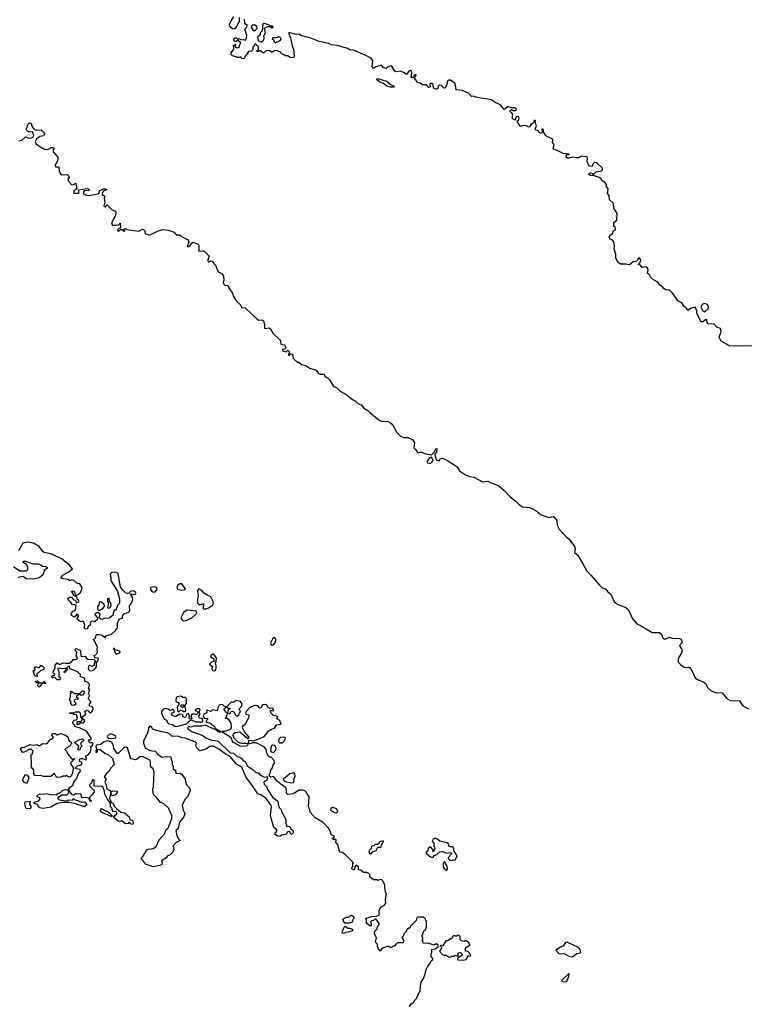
# Model space of a CAD drawing. Extents: x 2029662 to 2246637, y 225654 to 401419.
# Tile 316 of 349: x 2207832 to 2215808, y 274200 to 285038. Entities that reach past the tile are written whole.
import ezdxf

# ---------------------------------------------------------------- set-up
doc = ezdxf.new("R2010")
doc.units = 0

msp = doc.modelspace()

# ---------------------------------------------------------------- linework, layer by layer
at = {"layer": '0CON20XD'}
for points in [[(2210247, 285063), (2210248, 285022), (2210222, 284968), (2210200, 284940), (2210185, 284933), (2210175, 284936), (2210146, 284965), (2210141, 284985), (2210147, 285003), (2210189, 285075)], [(2215895, 281447), (2215724, 281446), (2215645, 281450), (2215555, 281500), (2215533, 281545), (2215554, 281605), (2215548, 281638), (2215505, 281653), (2215476, 281686), (2215411, 281691), (2215401, 281705), (2215395, 281737), (2215380, 281735), (2215355, 281711), (2215334, 281714), (2215287, 281805), (2215287, 281835), (2215268, 281875), (2215215, 281861), (2215195, 281842), (2215185, 281842), (2215168, 281868), (2215145, 281882), (2215120, 281920), (2215075, 281944), (2215023, 282023), (2214994, 282054), (2214982, 282062), (2214945, 282066), (2214925, 282076), (2214907, 282097), (2214879, 282115), (2214858, 282148), (2214807, 282175), (2214775, 282203), (2214763, 282233), (2214743, 282245), (2214749, 282285), (2214743, 282305), (2214725, 282319), (2214685, 282310), (2214665, 282337), (2214640, 282345), (2214661, 282365), (2214669, 282395), (2214655, 282413), (2214645, 282413), (2214636, 282404), (2214625, 282380), (2214585, 282373), (2214545, 282340), (2214505, 282348), (2214447, 282347), (2214420, 282365), (2214393, 282415), (2214393, 282455), (2214377, 282515), (2214380, 282545), (2214372, 282595), (2214354, 282614), (2214333, 282623), (2214322, 282645), (2214328, 282662), (2214356, 282684), (2214367, 282713), (2214392, 282728), (2214388, 282755), (2214372, 282765), (2214372, 282805), (2214405, 282830), (2214409, 282905), (2214374, 282965), (2214367, 283015), (2214326, 283056), (2214322, 283102), (2214303, 283125), (2214308, 283178), (2214288, 283205), (2214290, 283225), (2214273, 283245), (2214243, 283263), (2214229, 283289), (2214211, 283301), (2214155, 283320), (2214115, 283322), (2214097, 283335), (2214100, 283350), (2214115, 283351), (2214132, 283345), (2214145, 283330), (2214178, 283362), (2214237, 283373), (2214248, 283385), (2214249, 283405), (2214185, 283463), (2214168, 283468), (2214154, 283466), (2214144, 283456), (2214135, 283422), (2214106, 283426), (2214096, 283436), (2214080, 283475), (2214082, 283515), (2214075, 283528), (2214016, 283536), (2213985, 283518), (2213955, 283516), (2213915, 283525), (2213875, 283513), (2213862, 283515), (2213843, 283525), (2213846, 283535), (2213860, 283550), (2213880, 283555), (2213880, 283560), (2213815, 283564), (2213750, 283600), (2213707, 283615), (2213704, 283626), (2213717, 283665), (2213698, 283688), (2213701, 283715), (2213695, 283728), (2213635, 283752), (2213625, 283762), (2213598, 283805), (2213598, 283825), (2213590, 283835), (2213580, 283835), (2213582, 283805), (2213575, 283784), (2213550, 283795), (2213543, 283813), (2213510, 283825), (2213506, 283835), (2213522, 283875), (2213510, 283895), (2213510, 283925), (2213505, 283930), (2213495, 283930), (2213488, 283902), (2213460, 283880), (2213445, 283859), (2213435, 283856), (2213409, 283869), (2213375, 283874), (2213345, 283864), (2213310, 283915), (2213310, 283925), (2213327, 283935), (2213331, 283955), (2213328, 283968), (2213305, 283977), (2213294, 283966), (2213287, 283933), (2213265, 283942), (2213254, 283955), (2213262, 283995), (2213247, 284017), (2213230, 284025), (2213230, 284035), (2213245, 284050), (2213265, 284038), (2213285, 284038), (2213300, 284045), (2213300, 284055), (2213285, 284067), (2213245, 284068), (2213205, 284080), (2213165, 284050), (2213125, 284103), (2213066, 284126), (2213025, 284156), (2212891, 284179), (2212854, 284184), (2212825, 284197), (2212805, 284193), (2212775, 284227), (2212705, 284260), (2212636, 284266), (2212626, 284335), (2212575, 284373), (2212556, 284374), (2212543, 284367), (2212534, 284326), (2212515, 284283), (2212505, 284283), (2212475, 284314), (2212452, 284318), (2212438, 284312), (2212435, 284282), (2212425, 284272), (2212417, 284273), (2212388, 284285), (2212382, 284325), (2212370, 284335), (2212352, 284335), (2212347, 284325), (2212350, 284295), (2212335, 284292), (2212310, 284320), (2212265, 284321), (2212240, 284340), (2212215, 284348), (2212178, 284395), (2212180, 284405), (2212192, 284415), (2212195, 284430), (2212185, 284432), (2212170, 284425), (2212168, 284402), (2212143, 284403), (2212150, 284455), (2212145, 284470), (2212135, 284478), (2212115, 284470), (2212095, 284440), (2212085, 284440), (2212058, 284458), (2212025, 284470), (2211985, 284464), (2211962, 284472), (2211927, 284527), (2211915, 284532), (2211883, 284517), (2211865, 284500), (2211837, 284507), (2211815, 284538), (2211755, 284520), (2211735, 284504), (2211725, 284503), (2211713, 284525), (2211718, 284585), (2211702, 284615), (2211644, 284644), (2211505, 284703), (2211465, 284708), (2211445, 284720), (2211325, 284754), (2211265, 284762), (2211233, 284775), (2211129, 284799), (2211035, 284835), (2210935, 284859), (2210905, 284878), (2210875, 284877), (2210805, 284894), (2210795, 284892), (2210791, 284885), (2210811, 284855), (2210832, 284752), (2210847, 284715), (2210853, 284635), (2210845, 284620), (2210805, 284621), (2210785, 284640), (2210755, 284640), (2210748, 284648), (2210710, 284665), (2210705, 284680), (2210655, 284698), (2210633, 284697), (2210615, 284680), (2210602, 284682), (2210587, 284697), (2210555, 284698), (2210535, 284690), (2210515, 284670), (2210475, 284698), (2210465, 284690), (2210445, 284690), (2210440, 284695), (2210462, 284708), (2210462, 284735), (2210457, 284747), (2210440, 284755), (2210435, 284770), (2210425, 284770), (2210412, 284758), (2210410, 284745), (2210400, 284735), (2210400, 284705), (2210385, 284692), (2210352, 284688), (2210325, 284648), (2210310, 284635), (2210307, 284613), (2210278, 284608), (2210265, 284630), (2210245, 284622), (2210225, 284622), (2210215, 284630), (2210175, 284640), (2210160, 284655), (2210160, 284675), (2210190, 284715), (2210190, 284745), (2210180, 284755), (2210200, 284760), (2210205, 284770), (2210210, 284765), (2210200, 284760), (2210202, 284742), (2210215, 284730), (2210237, 284733), (2210250, 284745), (2210250, 284755), (2210268, 284785), (2210235, 284810), (2210225, 284810), (2210215, 284800), (2210195, 284800), (2210188, 284825), (2210195, 284838), (2210215, 284840), (2210235, 284820), (2210245, 284830), (2210275, 284817), (2210295, 284820), (2210318, 284812), (2210330, 284835), (2210333, 284863), (2210310, 284935), (2210328, 284952), (2210332, 284968), (2210340, 284975), (2210318, 284988), (2210309, 284999), (2210305, 285046)], [(2210425, 284920), (2210447, 284943), (2210443, 284965), (2210415, 284981), (2210392, 284978), (2210382, 284968), (2210380, 284955), (2210401, 284921), (2210425, 284920)], [(2210495, 284790), (2210518, 284815), (2210522, 284835), (2210518, 284862), (2210539, 284895), (2210527, 284945), (2210565, 284964), (2210593, 284963), (2210605, 284950), (2210615, 284950), (2210622, 284955), (2210616, 284966), (2210588, 284968), (2210578, 284978), (2210525, 284996), (2210508, 284992), (2210500, 284915), (2210480, 284895), (2210478, 284872), (2210450, 284845), (2210460, 284805), (2210495, 284790)], [(2210645, 284782), (2210700, 284810), (2210710, 284825), (2210705, 284840), (2210685, 284848), (2210655, 284838), (2210615, 284840), (2210610, 284825), (2210625, 284820), (2210633, 284793), (2210645, 284782)], [(2211915, 284294), (2211875, 284308), (2211831, 284341), (2211795, 284351), (2211763, 284375), (2211760, 284385), (2211775, 284391), (2211870, 284360), (2211920, 284320), (2211955, 284307), (2211945, 284294), (2211915, 284294)], [(2207824, 283706), (2207856, 283714), (2207895, 283750), (2207925, 283738), (2207946, 283736), (2207970, 283740), (2207982, 283748), (2207989, 283765), (2207976, 283796), (2207965, 283803), (2207932, 283802), (2207900, 283835), (2207910, 283845), (2207927, 283893), (2207945, 283902), (2207958, 283898), (2207968, 283858), (2207987, 283837), (2208015, 283822), (2208067, 283827), (2208108, 283785), (2208095, 283760), (2208055, 283752), (2208017, 283723), (2208002, 283695), (2208010, 283675), (2208035, 283652), (2208105, 283612), (2208135, 283610), (2208165, 283620), (2208175, 283630), (2208205, 283630), (2208210, 283615), (2208200, 283605), (2208202, 283585), (2208252, 283525), (2208253, 283495), (2208242, 283468), (2208222, 283445), (2208223, 283423), (2208228, 283418), (2208255, 283420), (2208263, 283415), (2208267, 283367), (2208281, 283341), (2208295, 283332), (2208353, 283333), (2208365, 283328), (2208378, 283305), (2208367, 283285), (2208367, 283265), (2208405, 283220), (2208427, 283223), (2208445, 283240), (2208450, 283235), (2208460, 283175), (2208427, 283155), (2208423, 283135), (2208435, 283128), (2208475, 283130), (2208487, 283135), (2208480, 283165), (2208575, 283182), (2208592, 283175), (2208597, 283165), (2208592, 283155), (2208545, 283158), (2208536, 283144), (2208536, 283125), (2208555, 283110), (2208585, 283104), (2208615, 283108), (2208695, 283123), (2208705, 283132), (2208715, 283158), (2208755, 283176), (2208775, 283176), (2208790, 283165), (2208750, 283150), (2208738, 283125), (2208740, 283115), (2208770, 283095), (2208762, 283075), (2208768, 283025), (2208758, 282988), (2208762, 282982), (2208775, 282980), (2208795, 283000), (2208810, 282985), (2208815, 282970), (2208825, 282970), (2208850, 282945), (2208880, 282935), (2208890, 282925), (2208892, 282905), (2208882, 282875), (2208868, 282855), (2208843, 282795), (2208855, 282778), (2208895, 282778), (2208918, 282782), (2208938, 282798), (2208940, 282745), (2208925, 282740), (2208910, 282725), (2208913, 282713), (2208925, 282710), (2208942, 282728), (2208965, 282730), (2208970, 282715), (2208985, 282710), (2208990, 282715), (2208980, 282725), (2208985, 282740), (2208995, 282740), (2209008, 282728), (2209145, 282712), (2209185, 282732), (2209195, 282730), (2209208, 282715), (2209212, 282705), (2209210, 282685), (2209255, 282672), (2209277, 282673), (2209348, 282712), (2209405, 282730), (2209465, 282723), (2209525, 282703), (2209548, 282685), (2209555, 282670), (2209595, 282670), (2209612, 282652), (2209686, 282616), (2209694, 282595), (2209675, 282540), (2209695, 282540), (2209709, 282551), (2209725, 282578), (2209742, 282588), (2209796, 282566), (2209803, 282553), (2209805, 282490), (2209853, 282493), (2209873, 282483), (2209916, 282436), (2209903, 282393), (2209905, 282370), (2209935, 282383), (2209952, 282382), (2209968, 282355), (2209987, 282337), (2210015, 282263), (2210056, 282246), (2210074, 282214), (2210080, 282175), (2210072, 282145), (2210079, 282129), (2210094, 282114), (2210115, 282118), (2210123, 282113), (2210133, 282085), (2210175, 282028), (2210185, 281992), (2210220, 281940), (2210266, 281896), (2210275, 281870), (2210315, 281868), (2210445, 281743), (2210465, 281732), (2210500, 281735), (2210515, 281722), (2210528, 281685), (2210525, 281643), (2210535, 281639), (2210575, 281646), (2210594, 281634), (2210622, 281585), (2210697, 281515), (2210703, 281505), (2210708, 281468), (2210745, 281460), (2210755, 281450), (2210761, 281435), (2210757, 281423), (2210747, 281413), (2210722, 281408), (2210728, 281395), (2210765, 281382), (2210785, 281400), (2210800, 281385), (2210800, 281365), (2210792, 281358), (2210790, 281345), (2210797, 281343), (2210815, 281360), (2210830, 281355), (2210840, 281345), (2210842, 281312), (2210885, 281270), (2210905, 281268), (2210934, 281244), (2210985, 281227), (2211024, 281204), (2211095, 281182), (2211122, 281145), (2211140, 281135), (2211185, 281138), (2211190, 281115), (2211205, 281102), (2211222, 281095), (2211245, 281072), (2211285, 281000), (2211321, 280991), (2211361, 280951), (2211425, 280914), (2211495, 280856), (2211524, 280844), (2211559, 280809), (2211589, 280799), (2211622, 280762), (2211665, 280736), (2211685, 280714), (2211785, 280633), (2211815, 280620), (2211885, 280617), (2211915, 280602), (2211935, 280582), (2211984, 280494), (2212024, 280454), (2212061, 280441), (2212105, 280440), (2212155, 280418), (2212179, 280379), (2212172, 280325), (2212192, 280305), (2212210, 280275), (2212225, 280270), (2212233, 280277), (2212255, 280278), (2212298, 280258), (2212365, 280250), (2212398, 280282), (2212412, 280315), (2212425, 280318), (2212420, 280275), (2212400, 280255), (2212415, 280192), (2212448, 280182), (2212465, 280210), (2212485, 280212), (2212535, 280189), (2212605, 280144), (2212646, 280116), (2212675, 280073), (2212738, 280028), (2212785, 280009), (2212832, 280002), (2212925, 279950), (2212985, 279960), (2213006, 279946), (2213105, 279908), (2213166, 279856), (2213230, 279785), (2213295, 279739), (2213330, 279700), (2213366, 279676), (2213445, 279667), (2213485, 279651), (2213515, 279636), (2213565, 279590), (2213655, 279559), (2213705, 279568), (2213715, 279562), (2213746, 279525), (2213748, 279475), (2213771, 279431), (2213851, 279341), (2213875, 279323), (2213939, 279239), (2213946, 279215), (2213939, 279175), (2213975, 279144), (2214026, 279055), (2214070, 278975), (2214120, 278925), (2214213, 278813), (2214239, 278789), (2214285, 278769), (2214303, 278743), (2214338, 278715), (2214375, 278630), (2214420, 278600), (2214505, 278569), (2214535, 278542), (2214576, 278445), (2214625, 278387), (2214665, 278371), (2214794, 278294), (2214875, 278293), (2214898, 278275), (2214910, 278235), (2214925, 278223), (2214945, 278223), (2214985, 278240), (2215015, 278229), (2215095, 278228), (2215115, 278220), (2215126, 278184), (2215101, 278159), (2215096, 278145), (2215121, 278105), (2215122, 278085), (2215115, 278063), (2215083, 278015), (2215079, 277995), (2215082, 277965), (2215108, 277938), (2215145, 277910), (2215165, 277906), (2215195, 277911), (2215205, 277906), (2215230, 277875), (2215269, 277795), (2215295, 277775), (2215365, 277744), (2215381, 277731), (2215407, 277685), (2215445, 277649), (2215505, 277627), (2215545, 277632), (2215565, 277627), (2215616, 277566), (2215655, 277543), (2215755, 277540), (2215794, 277485), (2215855, 277453)], [(2215375, 281824), (2215409, 281855), (2215416, 281875), (2215402, 281905), (2215366, 281916), (2215346, 281904), (2215330, 281875), (2215353, 281833), (2215375, 281824)], [(2212355, 280154), (2212383, 280185), (2212365, 280222), (2212344, 280216), (2212314, 280175), (2212321, 280161), (2212355, 280154)], [(2208455, 276792), (2208440, 276795), (2208468, 276825), (2208485, 276833), (2208505, 276832), (2208517, 276843), (2208515, 276860), (2208490, 276875), (2208492, 276898), (2208504, 276906), (2208525, 276907), (2208565, 276890), (2208568, 276905), (2208558, 276932), (2208585, 276947), (2208611, 276979), (2208620, 277015), (2208612, 277038), (2208625, 277040), (2208640, 277065), (2208635, 277077), (2208607, 277077), (2208598, 277085), (2208590, 277110), (2208615, 277113), (2208622, 277125), (2208567, 277207), (2208492, 277242), (2208444, 277254), (2208440, 277275), (2208422, 277282), (2208418, 277305), (2208422, 277318), (2208433, 277327), (2208458, 277332), (2208470, 277345), (2208458, 277388), (2208425, 277390), (2208415, 277400), (2208385, 277400), (2208382, 277408), (2208435, 277410), (2208445, 277420), (2208485, 277420), (2208497, 277407), (2208500, 277365), (2208508, 277358), (2208512, 277342), (2208525, 277340), (2208530, 277345), (2208522, 277352), (2208520, 277365), (2208560, 277395), (2208550, 277425), (2208568, 277438), (2208585, 277430), (2208602, 277412), (2208615, 277410), (2208628, 277422), (2208630, 277435), (2208640, 277445), (2208640, 277465), (2208625, 277480), (2208602, 277482), (2208600, 277505), (2208620, 277525), (2208588, 277558), (2208588, 277572), (2208600, 277595), (2208592, 277625), (2208600, 277665), (2208590, 277685), (2208598, 277698), (2208600, 277725), (2208577, 277747), (2208552, 277755), (2208542, 277792), (2208502, 277805), (2208500, 277835), (2208485, 277840), (2208476, 277856), (2208435, 277876), (2208382, 277892), (2208380, 277920), (2208365, 277918), (2208350, 277905), (2208352, 277892), (2208360, 277885), (2208325, 277850), (2208320, 277855), (2208322, 277865), (2208338, 277882), (2208340, 277895), (2208317, 277897), (2208295, 277893), (2208265, 277902), (2208252, 277895), (2208250, 277885), (2208262, 277865), (2208262, 277808), (2208276, 277796), (2208280, 277785), (2208275, 277770), (2208245, 277773), (2208217, 277797), (2208202, 277798), (2208195, 277790), (2208183, 277803), (2208185, 277810), (2208195, 277820), (2208220, 277825), (2208220, 277835), (2208205, 277840), (2208200, 277855), (2208222, 277905), (2208223, 277935), (2208245, 277960), (2208275, 277942), (2208310, 277960), (2208335, 277954), (2208375, 277957), (2208406, 277974), (2208420, 277995), (2208445, 277994), (2208465, 278003), (2208468, 278015), (2208452, 278035), (2208460, 278075), (2208442, 278095), (2208442, 278105), (2208455, 278117), (2208500, 278095), (2208504, 278034), (2208515, 278028), (2208552, 278032), (2208575, 278000), (2208656, 277996), (2208663, 277975), (2208653, 277955), (2208651, 277929), (2208625, 277918), (2208605, 277930), (2208592, 277928), (2208586, 277895), (2208589, 277885), (2208605, 277871), (2208634, 277874), (2208655, 277884), (2208676, 277915), (2208679, 277961), (2208696, 277985), (2208700, 278005), (2208663, 278013), (2208654, 278024), (2208652, 278038), (2208677, 278053), (2208690, 278075), (2208684, 278105), (2208688, 278135), (2208653, 278203), (2208640, 278215), (2208668, 278232), (2208672, 278265), (2208681, 278269), (2208705, 278270), (2208745, 278258), (2208765, 278240), (2208775, 278232), (2208780, 278255), (2208842, 278275), (2208886, 278314), (2208910, 278345), (2208907, 278393), (2208918, 278425), (2208935, 278442), (2208965, 278450), (2208962, 278465), (2208968, 278482), (2208985, 278503), (2209025, 278514), (2209045, 278530), (2209040, 278585), (2209064, 278615), (2209078, 278655), (2209073, 278683), (2209050, 278715), (2209065, 278719), (2209095, 278711), (2209106, 278714), (2209110, 278725), (2209105, 278738), (2209085, 278751), (2209048, 278745), (2209038, 278722), (2209015, 278721), (2208995, 278730), (2208962, 278762), (2208943, 278795), (2208915, 278937), (2208905, 278949), (2208885, 278958), (2208845, 278954), (2208826, 278935), (2208836, 278896), (2208834, 278865), (2208907, 278745), (2208930, 278665), (2208930, 278615), (2208913, 278597), (2208895, 278550), (2208885, 278540), (2208872, 278538), (2208860, 278505), (2208860, 278485), (2208815, 278452), (2208764, 278446), (2208735, 278437), (2208725, 278440), (2208708, 278455), (2208716, 278496), (2208695, 278512), (2208682, 278508), (2208660, 278495), (2208662, 278485), (2208690, 278455), (2208686, 278434), (2208655, 278412), (2208625, 278418), (2208610, 278410), (2208608, 278375), (2208590, 278365), (2208575, 278330), (2208553, 278333), (2208543, 278343), (2208550, 278375), (2208538, 278408), (2208525, 278418), (2208505, 278410), (2208485, 278420), (2208460, 278445), (2208482, 278475), (2208465, 278500), (2208437, 278463), (2208401, 278481), (2208398, 278495), (2208407, 278505), (2208412, 278528), (2208435, 278532), (2208446, 278544), (2208452, 278592), (2208445, 278598), (2208415, 278597), (2208392, 278632), (2208368, 278645), (2208362, 278668), (2208385, 278682), (2208402, 278682), (2208424, 278654), (2208447, 278647), (2208455, 278620), (2208472, 278625), (2208482, 278635), (2208482, 278645), (2208470, 278655), (2208460, 278685), (2208425, 278700), (2208422, 278722), (2208404, 278745), (2208415, 278752), (2208428, 278748), (2208437, 278737), (2208442, 278712), (2208455, 278700), (2208499, 278731), (2208516, 278764), (2208520, 278785), (2208495, 278830), (2208465, 278832), (2208425, 278870), (2208405, 278873), (2208385, 278860), (2208365, 278878), (2208305, 278883), (2208284, 278894), (2208307, 278923), (2208365, 278958), (2208412, 278995), (2208385, 279029), (2208299, 279099), (2208186, 279156), (2208103, 279173), (2208086, 279186), (2208045, 279239), (2207985, 279276), (2207916, 279286), (2207868, 279275), (2207819, 279191)], [(2207765, 279018), (2207835, 278970), (2207905, 278970), (2207920, 278985), (2207920, 279015), (2207905, 279040), (2207870, 279065), (2207873, 279077), (2207895, 279078), (2207975, 279048), (2208035, 279048), (2208065, 279038), (2208084, 279024), (2208125, 279018), (2208140, 279005), (2208100, 278975), (2208090, 278935), (2208078, 278922), (2208055, 278900), (2208035, 278892), (2207985, 278880), (2207905, 278883), (2207865, 278909), (2207815, 278899)], [(2209305, 278738), (2209325, 278742), (2209344, 278765), (2209339, 278789), (2209316, 278796), (2209272, 278788), (2209272, 278765), (2209287, 278745), (2209305, 278738)], [(2209615, 278757), (2209645, 278763), (2209658, 278775), (2209615, 278828), (2209595, 278830), (2209570, 278810), (2209560, 278785), (2209570, 278770), (2209615, 278757)], [(2209852, 278552), (2209885, 278554), (2209912, 278565), (2209953, 278595), (2209966, 278615), (2209963, 278635), (2209935, 278687), (2209895, 278702), (2209862, 278725), (2209838, 278755), (2209805, 278773), (2209788, 278755), (2209797, 278695), (2209788, 278665), (2209790, 278615), (2209805, 278600), (2209835, 278600), (2209842, 278608), (2209855, 278610), (2209860, 278595), (2209850, 278585), (2209852, 278552)], [(2208815, 278560), (2208832, 278575), (2208840, 278595), (2208835, 278620), (2208820, 278635), (2208815, 278670), (2208800, 278665), (2208800, 278635), (2208810, 278615), (2208800, 278565), (2208815, 278560)], [(2208715, 278540), (2208749, 278561), (2208768, 278585), (2208757, 278605), (2208725, 278632), (2208708, 278625), (2208708, 278605), (2208688, 278575), (2208688, 278555), (2208695, 278540), (2208715, 278540)], [(2209632, 278422), (2209665, 278424), (2209727, 278455), (2209765, 278487), (2209782, 278505), (2209776, 278526), (2209675, 278540), (2209636, 278514), (2209607, 278455), (2209617, 278435), (2209632, 278422)], [(2210615, 278153), (2210630, 278160), (2210649, 278185), (2210651, 278215), (2210645, 278232), (2210636, 278236), (2210615, 278220), (2210591, 278175), (2210595, 278163), (2210615, 278153)], [(2208895, 278056), (2208925, 278064), (2208937, 278075), (2208935, 278088), (2208882, 278102), (2208875, 278118), (2208865, 278118), (2208863, 278105), (2208872, 278102), (2208885, 278062), (2208895, 278056)], [(2209975, 277871), (2209985, 277876), (2209995, 277900), (2209996, 277925), (2209986, 277955), (2209995, 277978), (2209997, 278005), (2209990, 278025), (2209965, 278058), (2209933, 278035), (2209937, 278025), (2209967, 278007), (2209973, 277975), (2209942, 277965), (2209920, 277945), (2209955, 277920), (2209946, 277895), (2209950, 277875), (2209975, 277871)], [(2208025, 277810), (2208005, 277813), (2207995, 277822), (2207980, 277875), (2207998, 277872), (2208002, 277885), (2207993, 277905), (2208002, 277915), (2208016, 277916), (2208045, 277903), (2208065, 277928), (2208075, 277930), (2208100, 277905), (2208099, 277891), (2208089, 277881), (2208064, 277876), (2208027, 277843), (2208020, 277835), (2208022, 277822), (2208030, 277815), (2208025, 277810)], [(2208045, 277690), (2208033, 277705), (2208040, 277740), (2208025, 277738), (2208010, 277745), (2208005, 277758), (2208025, 277762), (2208038, 277755), (2208040, 277740), (2208055, 277738), (2208082, 277738), (2208098, 277752), (2208109, 277749), (2208115, 277730), (2208080, 277730), (2208045, 277690)], [(2208415, 277490), (2208390, 277515), (2208398, 277525), (2208380, 277555), (2208392, 277585), (2208390, 277615), (2208400, 277625), (2208400, 277640), (2208390, 277645), (2208395, 277650), (2208400, 277640), (2208415, 277640), (2208435, 277622), (2208495, 277620), (2208525, 277650), (2208535, 277650), (2208547, 277635), (2208525, 277602), (2208508, 277598), (2208495, 277610), (2208485, 277610), (2208452, 277588), (2208478, 277565), (2208472, 277558), (2208443, 277557), (2208430, 277545), (2208430, 277535), (2208450, 277515), (2208450, 277505), (2208435, 277492), (2208415, 277490)], [(2209585, 277420), (2209603, 277437), (2209615, 277438), (2209635, 277422), (2209655, 277422), (2209662, 277435), (2209655, 277480), (2209645, 277482), (2209625, 277462), (2209603, 277487), (2209614, 277496), (2209632, 277495), (2209645, 277487), (2209655, 277492), (2209667, 277515), (2209667, 277567), (2209656, 277576), (2209629, 277579), (2209605, 277593), (2209565, 277586), (2209554, 277575), (2209551, 277541), (2209555, 277530), (2209575, 277522), (2209586, 277504), (2209566, 277475), (2209569, 277429), (2209585, 277420)], [(2211380, 275870), (2211356, 275876), (2211334, 275954), (2211312, 275985), (2211315, 276010), (2211305, 276020), (2211295, 276012), (2211275, 276020), (2211275, 276030), (2211288, 276032), (2211297, 276043), (2211295, 276050), (2211260, 276065), (2211257, 276087), (2211234, 276134), (2211173, 276203), (2211085, 276252), (2211030, 276315), (2211027, 276345), (2211010, 276375), (2211019, 276485), (2210987, 276535), (2210970, 276550), (2210946, 276556), (2210904, 276556), (2210845, 276517), (2210785, 276510), (2210770, 276525), (2210770, 276565), (2210762, 276585), (2210725, 276608), (2210665, 276657), (2210625, 276708), (2210595, 276700), (2210580, 276715), (2210578, 276725), (2210592, 276755), (2210593, 276775), (2210615, 276802), (2210623, 276837), (2210638, 276855), (2210633, 276885), (2210599, 276919), (2210585, 276920), (2210572, 276932), (2210554, 276965), (2210544, 277004), (2210525, 277030), (2210435, 277077), (2210395, 277078), (2210365, 277068), (2210350, 277075), (2210354, 277096), (2210362, 277108), (2210405, 277102), (2210470, 277125), (2210522, 277148), (2210575, 277212), (2210595, 277226), (2210635, 277241), (2210658, 277275), (2210712, 277285), (2210695, 277324), (2210663, 277343), (2210672, 277358), (2210669, 277369), (2210655, 277376), (2210625, 277378), (2210595, 277410), (2210592, 277438), (2210615, 277430), (2210628, 277435), (2210615, 277460), (2210585, 277458), (2210565, 277471), (2210554, 277494), (2210541, 277501), (2210505, 277497), (2210488, 277465), (2210475, 277459), (2210454, 277484), (2210415, 277491), (2210362, 277465), (2210325, 277422), (2210319, 277405), (2210322, 277395), (2210355, 277388), (2210355, 277370), (2210345, 277340), (2210309, 277275), (2210285, 277258), (2210282, 277248), (2210307, 277197), (2210350, 277145), (2210352, 277128), (2210345, 277122), (2210255, 277194), (2210202, 277188), (2210177, 277165), (2210189, 277135), (2210236, 277086), (2210274, 277074), (2210316, 277076), (2210340, 277070), (2210342, 277055), (2210327, 277043), (2210285, 277038), (2210258, 277042), (2210185, 277082), (2210169, 277099), (2210162, 277125), (2210135, 277153), (2210060, 277195), (2210060, 277205), (2210095, 277206), (2210152, 277228), (2210162, 277245), (2210160, 277295), (2210138, 277328), (2210115, 277347), (2210100, 277350), (2210100, 277345), (2210092, 277345), (2210100, 277350), (2210120, 277395), (2210120, 277410), (2210102, 277415), (2210082, 277445), (2210083, 277457), (2210100, 277465), (2210100, 277475), (2210085, 277480), (2210065, 277502), (2210028, 277492), (2210012, 277465), (2210005, 277430), (2209955, 277440), (2209935, 277422), (2209895, 277438), (2209890, 277435), (2209893, 277415), (2209887, 277405), (2209864, 277396), (2209850, 277375), (2209861, 277351), (2209898, 277345), (2209900, 277335), (2209882, 277315), (2209888, 277305), (2209925, 277298), (2209960, 277270), (2209997, 277227), (2210040, 277205), (2210040, 277195), (2210035, 277192), (2210010, 277205), (2209998, 277218), (2209875, 277272), (2209835, 277260), (2209747, 277263), (2209715, 277252), (2209695, 277258), (2209680, 277245), (2209682, 277232), (2209725, 277203), (2209842, 277162), (2209882, 277135), (2209945, 277106), (2209984, 277104), (2210015, 277098), (2210149, 276969), (2210184, 276964), (2210225, 276928), (2210255, 276920), (2210275, 276907), (2210295, 276880), (2210313, 276873), (2210337, 276825), (2210401, 276781), (2210426, 276756), (2210466, 276746), (2210477, 276727), (2210525, 276702), (2210558, 276708), (2210551, 276669), (2210520, 276645), (2210522, 276625), (2210552, 276595), (2210560, 276565), (2210615, 276480), (2210669, 276439), (2210677, 276427), (2210678, 276405), (2210690, 276365), (2210710, 276345), (2210713, 276323), (2210755, 276250), (2210762, 276225), (2210760, 276185), (2210770, 276175), (2210770, 276160), (2210806, 276156), (2210815, 276130), (2210836, 276116), (2210842, 276105), (2210842, 276088), (2210830, 276075), (2210815, 276070), (2210805, 276100), (2210795, 276102), (2210778, 276095), (2210765, 276070), (2210715, 276062), (2210695, 276048), (2210665, 276053), (2210648, 276065), (2210642, 276075), (2210662, 276105), (2210662, 276122), (2210628, 276145), (2210593, 276275), (2210603, 276375), (2210600, 276390), (2210544, 276464), (2210488, 276505), (2210455, 276518), (2210403, 276595), (2210320, 276705), (2210279, 276809), (2210220, 276845), (2210148, 276928), (2210105, 276950), (2210025, 277007), (2209965, 277040), (2209945, 277040), (2209923, 277037), (2209885, 277010), (2209815, 276992), (2209782, 277025), (2209772, 277045), (2209780, 277075), (2209767, 277087), (2209655, 277130), (2209615, 277132), (2209583, 277147), (2209505, 277152), (2209485, 277172), (2209455, 277188), (2209395, 277198), (2209300, 277225), (2209290, 277235), (2209288, 277248), (2209278, 277258), (2209265, 277260), (2209250, 277245), (2209242, 277195), (2209194, 277096), (2209193, 277075), (2209212, 277025), (2209263, 276993), (2209325, 276987), (2209354, 276954), (2209395, 276922), (2209445, 276929), (2209496, 276926), (2209503, 276883), (2209510, 276875), (2209510, 276835), (2209520, 276825), (2209522, 276792), (2209535, 276780), (2209548, 276778), (2209550, 276745), (2209555, 276740), (2209595, 276743), (2209614, 276734), (2209648, 276685), (2209663, 276625), (2209705, 276580), (2209707, 276555), (2209692, 276518), (2209681, 276489), (2209652, 276458), (2209622, 276395), (2209630, 276335), (2209640, 276325), (2209648, 276295), (2209638, 276265), (2209592, 276205), (2209578, 276135), (2209550, 276115), (2209560, 276055), (2209580, 276020), (2209600, 276005), (2209555, 275980), (2209522, 275945), (2209527, 275905), (2209515, 275870), (2209490, 275845), (2209455, 275830), (2209450, 275815), (2209392, 275778), (2209400, 275755), (2209395, 275738), (2209375, 275728), (2209305, 275713), (2209225, 275740), (2209170, 275805), (2209191, 275829), (2209231, 275899), (2209251, 275909), (2209300, 275915), (2209333, 275937), (2209368, 276012), (2209427, 276075), (2209444, 276126), (2209463, 276137), (2209471, 276149), (2209506, 276246), (2209507, 276275), (2209472, 276355), (2209415, 276410), (2209381, 276421), (2209339, 276475), (2209308, 276505), (2209301, 276521), (2209299, 276575), (2209306, 276595), (2209312, 276755), (2209301, 276791), (2209272, 276815), (2209273, 276873), (2209266, 276886), (2209183, 276927), (2209155, 276923), (2209129, 276901), (2209108, 276892), (2209055, 276902), (2209018, 277025), (2209005, 277030), (2208982, 277028), (2208928, 276972), (2208915, 276960), (2208905, 276960), (2208867, 277015), (2208864, 277046), (2208845, 277087), (2208795, 277101), (2208755, 277084), (2208725, 277061), (2208675, 277052), (2208671, 277035), (2208680, 277005), (2208670, 276995), (2208670, 276975), (2208675, 276970), (2208688, 276982), (2208690, 277000), (2208715, 277008), (2208771, 276961), (2208805, 276951), (2208854, 276905), (2208872, 276838), (2208832, 276795), (2208818, 276765), (2208788, 276742), (2208760, 276705), (2208775, 276693), (2208784, 276675), (2208770, 276645), (2208784, 276615), (2208792, 276572), (2208823, 276555), (2208835, 276540), (2208855, 276551), (2208905, 276548), (2208905, 276532), (2208888, 276505), (2208855, 276494), (2208842, 276502), (2208835, 276530), (2208822, 276465), (2208842, 276422), (2208857, 276415), (2208878, 276375), (2208901, 276351), (2208946, 276316), (2208985, 276307), (2209036, 276265), (2209045, 276230), (2209065, 276227), (2209077, 276215), (2209082, 276195), (2209075, 276180), (2209050, 276185), (2209045, 276200), (2209035, 276200), (2209025, 276190), (2208995, 276188), (2208955, 276220), (2208939, 276211), (2208915, 276217), (2208870, 276255), (2208870, 276265), (2208881, 276279), (2208902, 276295), (2208898, 276315), (2208885, 276322), (2208865, 276320), (2208852, 276332), (2208850, 276355), (2208833, 276373), (2208830, 276415), (2208793, 276463), (2208770, 276515), (2208767, 276547), (2208750, 276585), (2208735, 276598), (2208652, 276602), (2208650, 276665), (2208645, 276670), (2208635, 276670), (2208618, 276632), (2208600, 276615), (2208600, 276605), (2208650, 276555), (2208650, 276535), (2208600, 276475), (2208600, 276460), (2208620, 276445), (2208618, 276432), (2208605, 276440), (2208600, 276460), (2208588, 276468), (2208555, 276478), (2208525, 276473), (2208511, 276481), (2208510, 276515), (2208505, 276518), (2208465, 276512), (2208445, 276520), (2208427, 276503), (2208410, 276505), (2208370, 276565), (2208383, 276585), (2208418, 276612), (2208428, 276645), (2208462, 276688), (2208477, 276735), (2208500, 276765), (2208496, 276786), (2208455, 276792)], [(2210225, 277373), (2210248, 277392), (2210250, 277405), (2210262, 277418), (2210247, 277453), (2210275, 277478), (2210281, 277505), (2210263, 277533), (2210216, 277544), (2210185, 277522), (2210165, 277528), (2210110, 277475), (2210122, 277462), (2210150, 277455), (2210125, 277440), (2210120, 277410), (2210145, 277398), (2210158, 277422), (2210175, 277428), (2210189, 277419), (2210208, 277385), (2210225, 277373)], [(2209545, 277259), (2209575, 277260), (2209663, 277287), (2209715, 277330), (2209775, 277310), (2209845, 277310), (2209848, 277325), (2209840, 277345), (2209810, 277350), (2209804, 277364), (2209803, 277377), (2209820, 277395), (2209808, 277415), (2209820, 277445), (2209812, 277452), (2209785, 277452), (2209765, 277440), (2209764, 277434), (2209779, 277429), (2209792, 277415), (2209791, 277399), (2209775, 277386), (2209743, 277397), (2209725, 277392), (2209717, 277375), (2209727, 277343), (2209715, 277338), (2209703, 277343), (2209698, 277355), (2209702, 277375), (2209685, 277402), (2209668, 277395), (2209662, 277365), (2209655, 277358), (2209628, 277365), (2209627, 277387), (2209615, 277392), (2209595, 277393), (2209550, 277370), (2209535, 277370), (2209512, 277382), (2209504, 277395), (2209512, 277408), (2209534, 277416), (2209536, 277425), (2209525, 277439), (2209515, 277444), (2209485, 277436), (2209468, 277448), (2209435, 277457), (2209411, 277449), (2209392, 277425), (2209392, 277405), (2209418, 277345), (2209453, 277323), (2209457, 277305), (2209475, 277286), (2209515, 277280), (2209545, 277259)], [(2208462, 277282), (2208485, 277282), (2208495, 277300), (2208535, 277300), (2208548, 277315), (2208545, 277330), (2208515, 277330), (2208505, 277310), (2208462, 277308), (2208462, 277282)], [(2208245, 276698), (2208232, 276705), (2208215, 276740), (2208173, 276707), (2208095, 276709), (2208065, 276717), (2208015, 276714), (2207999, 276719), (2207987, 276737), (2207987, 276777), (2207958, 276815), (2207962, 276845), (2207960, 276945), (2207970, 276955), (2207980, 276985), (2207958, 277008), (2207945, 277010), (2207880, 276975), (2207865, 276973), (2207844, 277005), (2207845, 277020), (2207855, 277028), (2207885, 277029), (2207915, 277047), (2207938, 277052), (2207945, 277060), (2207982, 277052), (2208025, 277060), (2208035, 277050), (2208055, 277050), (2208085, 277070), (2208115, 277068), (2208137, 277073), (2208172, 277118), (2208185, 277120), (2208200, 277135), (2208200, 277145), (2208182, 277165), (2208195, 277182), (2208225, 277182), (2208245, 277168), (2208285, 277182), (2208335, 277163), (2208360, 277145), (2208369, 277109), (2208377, 277097), (2208400, 277085), (2208402, 277075), (2208388, 277045), (2208372, 277038), (2208358, 277022), (2208342, 277018), (2208330, 277005), (2208348, 276988), (2208362, 276952), (2208394, 276914), (2208415, 276900), (2208430, 276900), (2208435, 276910), (2208440, 276905), (2208393, 276855), (2208394, 276844), (2208420, 276805), (2208420, 276795), (2208409, 276735), (2208395, 276708), (2208385, 276702), (2208375, 276702), (2208345, 276720), (2208335, 276710), (2208305, 276710), (2208285, 276700), (2208245, 276698)], [(2208865, 277126), (2208885, 277133), (2208892, 277145), (2208888, 277155), (2208835, 277179), (2208801, 277159), (2208796, 277145), (2208805, 277129), (2208865, 277126)], [(2210697, 277077), (2210725, 277079), (2210742, 277095), (2210757, 277125), (2210756, 277136), (2210708, 277142), (2210688, 277122), (2210681, 277105), (2210686, 277085), (2210697, 277077)], [(2208485, 276998), (2208472, 277005), (2208482, 277042), (2208442, 277075), (2208440, 277085), (2208490, 277115), (2208525, 277123), (2208542, 277105), (2208514, 277086), (2208500, 277065), (2208520, 277045), (2208502, 277028), (2208495, 277000), (2208485, 276998)], [(2210625, 276971), (2210648, 276995), (2210654, 277015), (2210639, 277049), (2210615, 277052), (2210599, 277041), (2210592, 276992), (2210600, 276980), (2210625, 276971)], [(2207905, 276630), (2207885, 276641), (2207868, 276665), (2207871, 276685), (2207895, 276730), (2207915, 276722), (2207932, 276695), (2207923, 276655), (2207905, 276630)], [(2210825, 276639), (2210845, 276642), (2210852, 276655), (2210849, 276675), (2210864, 276715), (2210862, 276732), (2210854, 276744), (2210835, 276746), (2210805, 276738), (2210755, 276693), (2210734, 276686), (2210735, 276668), (2210753, 276653), (2210825, 276639)], [(2208085, 276357), (2208054, 276364), (2208036, 276376), (2208030, 276400), (2207991, 276411), (2207990, 276425), (2208041, 276439), (2208057, 276463), (2208053, 276473), (2208028, 276485), (2208022, 276495), (2208027, 276503), (2208054, 276516), (2208095, 276512), (2208125, 276522), (2208168, 276508), (2208234, 276506), (2208255, 276523), (2208274, 276526), (2208305, 276557), (2208335, 276566), (2208360, 276560), (2208370, 276525), (2208348, 276502), (2208297, 276503), (2208265, 276482), (2208250, 276480), (2208252, 276465), (2208264, 276454), (2208286, 276446), (2208355, 276440), (2208365, 276450), (2208412, 276448), (2208425, 276470), (2208433, 276453), (2208470, 276445), (2208514, 276424), (2208549, 276429), (2208570, 276395), (2208545, 276372), (2208445, 276407), (2208375, 276422), (2208305, 276422), (2208245, 276412), (2208175, 276370), (2208135, 276363), (2208085, 276357)], [(2207945, 276353), (2207903, 276355), (2207895, 276370), (2207887, 276415), (2207892, 276428), (2207948, 276438), (2207940, 276405), (2207955, 276380), (2207956, 276366), (2207945, 276353)], [(2208845, 276262), (2208734, 276315), (2208720, 276335), (2208725, 276350), (2208745, 276352), (2208755, 276342), (2208805, 276320), (2208850, 276275), (2208845, 276262)], [(2211305, 276308), (2211325, 276310), (2211333, 276335), (2211315, 276357), (2211275, 276366), (2211257, 276355), (2211255, 276342), (2211270, 276325), (2211305, 276308)], [(2211685, 275858), (2211705, 275860), (2211715, 275878), (2211756, 275894), (2211775, 275930), (2211805, 275930), (2211810, 275935), (2211813, 275957), (2211825, 275970), (2211835, 276000), (2211792, 275988), (2211790, 275975), (2211772, 275958), (2211745, 275960), (2211730, 275945), (2211705, 275940), (2211700, 275915), (2211684, 275896), (2211677, 275875), (2211685, 275858)], [(2212585, 275784), (2212605, 275791), (2212625, 275788), (2212647, 275835), (2212616, 275886), (2212608, 275925), (2212595, 275932), (2212565, 275934), (2212549, 275970), (2212539, 275979), (2212455, 275996), (2212428, 276018), (2212405, 276028), (2212382, 276018), (2212374, 275995), (2212393, 275965), (2212391, 275945), (2212400, 275915), (2212395, 275898), (2212385, 275880), (2212379, 275905), (2212355, 275932), (2212327, 275915), (2212323, 275887), (2212308, 275875), (2212307, 275865), (2212355, 275825), (2212375, 275816), (2212385, 275818), (2212395, 275838), (2212425, 275849), (2212455, 275878), (2212485, 275881), (2212535, 275862), (2212575, 275870), (2212584, 275865), (2212584, 275855), (2212550, 275815), (2212561, 275791), (2212585, 275784)], [(2212123, 274177), (2212145, 274210), (2212155, 274210), (2212170, 274225), (2212177, 274243), (2212201, 274265), (2212229, 274331), (2212242, 274345), (2212243, 274395), (2212253, 274445), (2212278, 274485), (2212296, 274534), (2212308, 274585), (2212325, 274620), (2212348, 274645), (2212360, 274680), (2212380, 274695), (2212380, 274705), (2212360, 274725), (2212360, 274755), (2212370, 274765), (2212370, 274805), (2212405, 274810), (2212440, 274835), (2212440, 274855), (2212432, 274862), (2212408, 274862), (2212395, 274850), (2212338, 274868), (2212272, 274872), (2212270, 274895), (2212260, 274905), (2212270, 274915), (2212270, 274935), (2212262, 274942), (2212260, 274955), (2212270, 274965), (2212270, 274985), (2212278, 274992), (2212282, 275008), (2212295, 275020), (2212310, 275045), (2212310, 275115), (2212302, 275122), (2212298, 275138), (2212275, 275160), (2212215, 275160), (2212200, 275145), (2212198, 275122), (2212135, 275060), (2212125, 275040), (2212115, 275040), (2212102, 275028), (2212090, 275015), (2212090, 275005), (2212060, 274975), (2212058, 274952), (2212040, 274935), (2212058, 274905), (2212058, 274885), (2212050, 274875), (2211993, 274877), (2211980, 274870), (2211955, 274840), (2211945, 274840), (2211915, 274820), (2211897, 274837), (2211875, 274838), (2211831, 274819), (2211814, 274806), (2211805, 274790), (2211795, 274790), (2211785, 274800), (2211772, 274835), (2211772, 274862), (2211750, 274885), (2211760, 274935), (2211750, 274945), (2211738, 274985), (2211740, 275005), (2211768, 275032), (2211772, 275058), (2211790, 275075), (2211790, 275095), (2211762, 275122), (2211760, 275135), (2211745, 275140), (2211728, 275122), (2211705, 275120), (2211692, 275108), (2211700, 275095), (2211700, 275065), (2211695, 275060), (2211650, 275095), (2211650, 275135), (2211640, 275145), (2211705, 275168), (2211765, 275170), (2211772, 275178), (2211788, 275182), (2211788, 275235), (2211795, 275250), (2211820, 275275), (2211848, 275292), (2211861, 275315), (2211858, 275355), (2211870, 275415), (2211863, 275423), (2211851, 275481), (2211852, 275515), (2211825, 275562), (2211815, 275570), (2211797, 275573), (2211775, 275562), (2211765, 275570), (2211725, 275570), (2211688, 275605), (2211688, 275628), (2211675, 275640), (2211655, 275650), (2211615, 275650), (2211588, 275678), (2211562, 275682), (2211560, 275715), (2211535, 275730), (2211520, 275715), (2211516, 275684), (2211505, 275680), (2211490, 275685), (2211488, 275695), (2211500, 275725), (2211500, 275745), (2211508, 275758), (2211412, 275852), (2211380, 275870)], [(2212535, 275676), (2212543, 275695), (2212539, 275715), (2212515, 275760), (2212505, 275768), (2212492, 275755), (2212492, 275715), (2212515, 275681), (2212535, 275676)], [(2211412, 275092), (2211392, 275122), (2211390, 275135), (2211402, 275148), (2211415, 275150), (2211425, 275160), (2211455, 275160), (2211472, 275178), (2211485, 275182), (2211508, 275165), (2211510, 275145), (2211500, 275135), (2211497, 275113), (2211490, 275105), (2211455, 275092), (2211412, 275092)], [(2211385, 274980), (2211380, 274995), (2211402, 275048), (2211415, 275060), (2211445, 275040), (2211465, 275040), (2211497, 275027), (2211495, 275010), (2211446, 274994), (2211418, 274992), (2211405, 274982), (2211385, 274980)], [(2212715, 274687), (2212745, 274692), (2212760, 274715), (2212762, 274738), (2212775, 274730), (2212797, 274733), (2212795, 274750), (2212765, 274780), (2212740, 274785), (2212740, 274815), (2212751, 274829), (2212790, 274855), (2212780, 274865), (2212778, 274878), (2212745, 274900), (2212735, 274900), (2212725, 274890), (2212695, 274900), (2212680, 274915), (2212680, 274945), (2212668, 274958), (2212655, 274960), (2212645, 274950), (2212625, 274950), (2212612, 274958), (2212592, 274938), (2212585, 274920), (2212575, 274920), (2212545, 274900), (2212522, 274898), (2212488, 274842), (2212475, 274850), (2212460, 274845), (2212480, 274825), (2212452, 274785), (2212485, 274750), (2212505, 274740), (2212525, 274740), (2212553, 274723), (2212575, 274720), (2212585, 274730), (2212615, 274730), (2212625, 274740), (2212655, 274730), (2212660, 274735), (2212660, 274765), (2212685, 274770), (2212710, 274745), (2212675, 274720), (2212662, 274718), (2212650, 274705), (2212650, 274695), (2212655, 274690), (2212715, 274687)], [(2213915, 274724), (2213965, 274758), (2214002, 274765), (2214009, 274775), (2214001, 274805), (2213985, 274826), (2213865, 274881), (2213840, 274880), (2213815, 274839), (2213785, 274829), (2213735, 274795), (2213768, 274758), (2213785, 274755), (2213825, 274760), (2213875, 274731), (2213915, 274724)], [(2213818, 274448), (2213855, 274450), (2213878, 274505), (2213880, 274535), (2213875, 274540), (2213800, 274465), (2213800, 274455), (2213818, 274448)]]:
    msp.add_lwpolyline(points, dxfattribs=at)

doc.saveas('drawing.dxf')
